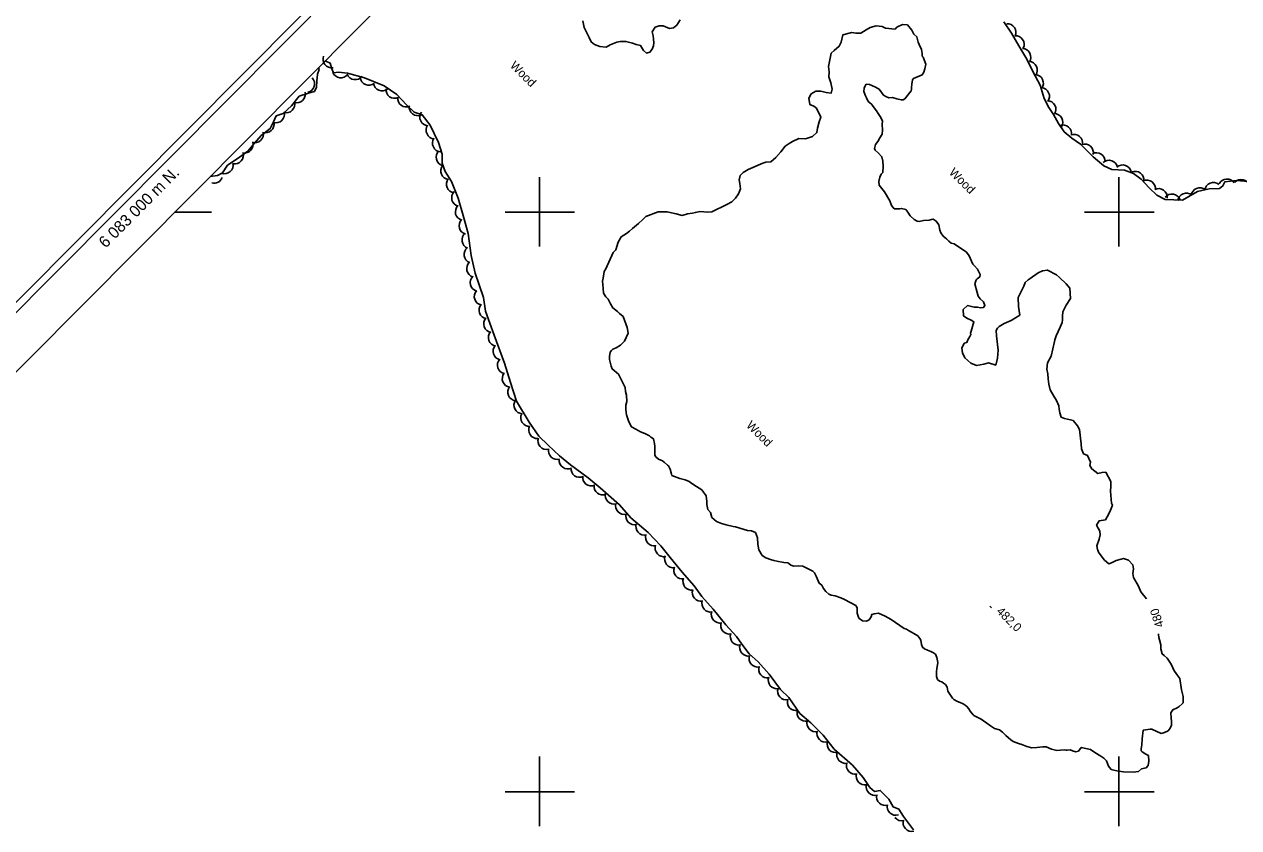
# Model space of a CAD drawing. Extents: x 642515 to 647219, y 6080136 to 6084356.
# Drawn here: x 643222.3 to 643641.3, y 6082787.6 to 6083064.9 of the extents above; entities that cross this region are included whole.
import ezdxf

# ---------------------------------------------------------------- set-up
doc = ezdxf.new("R2010")
doc.units = 0
for name, color, linetype in [('Level 1', 7, 'Continuous'), ('Level 3', 7, 'Continuous'), ('Level 4', 7, 'Continuous'), ('Level 44', 7, 'Continuous'), ('Level 60', 7, 'Continuous'), ('Level 61', 7, 'Continuous')]:
    doc.layers.add(name, color=color, linetype=linetype)

msp = doc.modelspace()

# ---------------------------------------------------------------- linework, layer by layer
at = {"layer": 'Level 1'}
for points in [[(643415.03, 6083066.11), (643415.45, 6083063.82), (643417.24, 6083060.32), (643417.88, 6083058.8), (643418.98, 6083057.96), (643420.89, 6083057.16), (643423.03, 6083056.93), (643424.46, 6083057.82), (643426.79, 6083058.67), (643427.92, 6083058.89), (643429.87, 6083058.99), (643432.11, 6083058.36), (643433.43, 6083057.94), (643434.92, 6083057.52), (643435.9, 6083055.86), (643436.92, 6083054.93), (643438.13, 6083055.24), (643438.98, 6083056.34), (643439.34, 6083057.42), (643439.53, 6083058.49), (643439.4, 6083059.7), (643439.26, 6083060.92), (643438.95, 6083062.29), (643439.94, 6083063.89), (643441.31, 6083064.37), (643442.7, 6083064.35), (643444.86, 6083063.48), (643446.24, 6083063.63), (643447.42, 6083064.59), (643448.57, 6083066.36)], [(643469.15, 6083009.89), (643468.93, 6083011.19), (643469.35, 6083012.67), (643470.29, 6083013.7), (643472.04, 6083014.76), (643477.16, 6083016.97), (643478.21, 6083017.27), (643479.91, 6083017.44), (643481.56, 6083018.9), (643483.35, 6083020.87), (643484.81, 6083022.81), (643486.16, 6083023.78), (643487.35, 6083024.4), (643489.59, 6083025.49), (643491.8, 6083025.36), (643494.21, 6083026.13), (643495.78, 6083027.51), (643496.04, 6083028.99), (643496.51, 6083031.22), (643497.09, 6083032.87), (643495.65, 6083035.9), (643494.72, 6083036.59), (643493.39, 6083037.17), (643493.05, 6083039.36), (643493.8, 6083040.86), (643495.39, 6083041.76), (643497.1, 6083041.76), (643498.92, 6083041.36), (643500.72, 6083041.12), (643500.99, 6083042.44), (643500.56, 6083044.7), (643499.9, 6083046.71), (643499.99, 6083048.51), (643499.74, 6083050.29), (643500.68, 6083054.9), (643501.7, 6083055.85), (643503.51, 6083057.32), (643504.1, 6083058.66), (643504.72, 6083061.22), (643507.79, 6083062.02), (643509.19, 6083061.85), (643510.9, 6083061.85), (643512.81, 6083062.92), (643514.16, 6083063.72), (643516.26, 6083064.32), (643518.31, 6083064.17), (643519.4, 6083063.49), (643522.76, 6083063.25), (643523.38, 6083063.94), (643525.3, 6083064.85)], [(643525.3, 6083064.85), (643527.02, 6083064.69), (643528.49, 6083062.88), (643529.2, 6083061.45), (643530.22, 6083060.52), (643530.71, 6083058.67), (643531.08, 6083057.88), (643531.88, 6083056.2), (643532.11, 6083054.75), (643532.15, 6083053.93), (643532.41, 6083053.54), (643533.33, 6083051.14), (643533.08, 6083049.49), (643532.64, 6083048.33), (643532.11, 6083047.41), (643529.11, 6083046.16), (643528.8, 6083045.74), (643528.5, 6083044.21), (643528.42, 6083043.11), (643528.38, 6083042.37), (643528.27, 6083041.92), (643526.11, 6083039.12), (643525.55, 6083038.85), (643524.9, 6083038.82), (643523.34, 6083039.15), (643521.85, 6083039.56), (643520.55, 6083039.5), (643519.55, 6083039.94), (643518.79, 6083040.47), (643517.31, 6083042.44), (643515.8, 6083043.34), (643513.89, 6083044.14), (643512.83, 6083044.17), (643512.52, 6083043.83), (643512.07, 6083042.83), (643511.96, 6083041.68), (643512.52, 6083040.24), (643512.88, 6083039.44), (643513.5, 6083038.25), (643513.93, 6083037.87), (643514.69, 6083037.17), (643515.21, 6083036.54), (643516.34, 6083035.05), (643516.87, 6083034.1), (643517.83, 6083032.76), (643518.37, 6083031.48), (643518.34, 6083030.42), (643518.43, 6083028.31), (643518.25, 6083026.91), (643517.49, 6083025.74), (643516.81, 6083024.48), (643515.96, 6083023.38)], [(643515.96, 6083023.38), (643515.61, 6083021.98), (643515.88, 6083021.42), (643516.9, 6083020.49), (643518.19, 6083019.17), (643518.5, 6083017.64), (643518.66, 6083015.94), (643518.51, 6083013.73), (643517.96, 6083013.13), (643517.52, 6083012.13), (643517.18, 6083010.57), (643517.32, 6083009.35), (643519.13, 6083007.08), (643520.9, 6083003.91), (643521.54, 6083002.39), (643522.49, 6083001.22), (643522.9, 6083001.16), (643524.29, 6083001.14), (643524.93, 6083001.34), (643526.42, 6083000.92), (643527.12, 6082999.98), (643527.99, 6082998.72), (643529.35, 6082997.49), (643530.35, 6082996.88), (643531.09, 6082996.84), (643532.62, 6082997.16), (643534.49, 6082997.33), (643535.3, 6082997.54), (643535.87, 6082997.65), (643536.96, 6082996.97), (643537.83, 6082995.71), (643538.24, 6082993.77), (643538.52, 6082992.89), (643539.39, 6082991.8), (643540.49, 6082990.79), (643541.34, 6082990.02), (643542.11, 6082989.33), (643543.1, 6082989.05), (643547.38, 6082986.25), (643548.34, 6082984.91), (643549.6, 6082982.04), (643550.2, 6082981.5), (643551.23, 6082980.42), (643552.13, 6082978.51), (643552, 6082977.69), (643551.13, 6082977.07), (643550.74, 6082976.65), (643550.31, 6082975.32), (643551.1, 6082972.27), (643551.39, 6082971.06)], [(643424.39, 6082951.73), (643424.85, 6082952.24), (643425.32, 6082952.76), (643426.52, 6082953.22), (643427.95, 6082954.11), (643428.97, 6082955.05), (643429.43, 6082955.56), (643430.62, 6082958.23), (643430.28, 6082960.25), (643428.89, 6082964), (643427.7, 6082965.08), (643427.01, 6082965.7), (643425.41, 6082967), (643424.61, 6082968.35), (643423.8, 6082970.02), (643422.95, 6082970.79), (643422.15, 6082972.13), (643422, 6082973.67), (643421.86, 6082975.05), (643421.81, 6082976.19), (643422, 6082977.26), (643422.39, 6082979.56), (643422.92, 6082980.48), (643425.43, 6082986.14), (643426.45, 6082987.09), (643427.23, 6082989.65), (643428.29, 6082991.49), (643430.11, 6082992.64), (643431.14, 6082993.43), (643432.16, 6082994.37), (643433.57, 6082995.58), (643434.2, 6082996.1), (643435.68, 6082997.56), (643436.78, 6082998.59), (643441.03, 6083000.19), (643442.58, 6083000.19), (643444.06, 6083000.1), (643445.62, 6082999.77), (643447.19, 6082999.44), (643449.33, 6082998.89), (643451.1, 6082999.47), (643452.89, 6082999.72), (643453.85, 6082999.93), (643455.39, 6083000.25), (643458.17, 6083000.06), (643459.48, 6083000.13), (643464.75, 6083002.67), (643466.42, 6083003.65), (643467.67, 6083004.85), (643468.74, 6083006.37), (643469.4, 6083008.11), (643469.15, 6083009.89)], [(643551.39, 6082971.06), (643552.09, 6082970.12), (643553.28, 6082969.04), (643553.74, 6082967.84), (643553.28, 6082967.17), (643552.22, 6082967.04), (643551.16, 6082967.23), (643550.09, 6082967.26), (643547.79, 6082967.79), (643546.22, 6082966.41), (643546.4, 6082964.22), (643547.57, 6082963.47), (643549.07, 6082962.73), (643549.99, 6082962.2), (643549.07, 6082958.99), (643548.78, 6082958.32), (643548.88, 6082957.76), (643548.5, 6082957.17), (643547.9, 6082956), (643547.53, 6082955.08), (643546.65, 6082954.8), (643545.83, 6082953.05), (643546.07, 6082951.43), (643546.87, 6082949.76), (643548.91, 6082947.91), (643550.82, 6082947.11), (643553.41, 6082947.57), (643554.94, 6082948.05), (643557.5, 6082947.28), (643558.13, 6082949.67), (643558.33, 6082952.45), (643557.79, 6082957.3), (643557.63, 6082959.17), (643558.08, 6082960), (643558.62, 6082960.6), (643560.37, 6082961.66), (643562.78, 6082962.6), (643565.79, 6082964.54), (643565.33, 6082967.44), (643565.28, 6082970.61), (643567.14, 6082974.53), (643567.66, 6082975.78), (643568.68, 6082976.72), (643569.39, 6082977.17), (643572.08, 6082979.09), (643573.6, 6082979.74), (643575.3, 6082980.06), (643575.38, 6082979.99), (643578.47, 6082978.43), (643579.49, 6082977.5), (643581.79, 6082975.26), (643583.08, 6082973.78)], [(643583.08, 6082973.78), (643583.31, 6082970.29), (643581.78, 6082967.93), (643580.66, 6082965.68), (643580.48, 6082964.13), (643580.54, 6082962.83), (643580.41, 6082962.01), (643579.67, 6082960.34), (643579.08, 6082958.85), (643578.33, 6082957.35), (643577.9, 6082956.02), (643577.77, 6082955.37), (643576.6, 6082950.35), (643575.4, 6082948.01), (643575.09, 6082945.8), (643575.49, 6082944.19), (643575.64, 6082942.49), (643575.81, 6082940.63), (643576.22, 6082938.7), (643577.53, 6082936.57), (643578.5, 6082935.07), (643579.23, 6082933.15), (643579.36, 6082932.1), (643579.58, 6082930.81), (643580.05, 6082929.29), (643581.21, 6082928.86), (643583.27, 6082928.39), (643584.18, 6082928.19), (643585.65, 6082926.24), (643586.35, 6082924.97), (643586.98, 6082920.04), (643587.13, 6082918.34), (643587.78, 6082916.67), (643589.19, 6082916.01), (643590.19, 6082913.7), (643589.99, 6082912.63), (643590.61, 6082911.44), (643592.72, 6082909.84), (643594.17, 6082910.24), (643595.47, 6082910.3), (643597.16, 6082907.06), (643597.23, 6082905.43), (643597.14, 6082903.8), (643597.49, 6082899.6), (643597.76, 6082898.88), (643596.89, 6082896.56), (643595.98, 6082894.89), (643595.37, 6082893.88), (643593.19, 6082893.53), (643592.28, 6082892.02), (643593.43, 6082889.89), (643593.56, 6082888.68), (643593.23, 6082887.12), (643592.43, 6082884.88), (643592.65, 6082883.59), (643592.74, 6082883.35), (643592.93, 6082882.71), (643593.88, 6082881.38), (643595.08, 6082879.98), (643596.53, 6082878.67), (643597.49, 6082879.04), (643599.08, 6082879.77), (643600.77, 6082880.26), (643601.58, 6082880.46), (643603.31, 6082879.98), (643604.77, 6082878.35), (643605.07, 6082876.98), (643604.82, 6082875.35), (643605.04, 6082873.9), (643606.8, 6082870.9), (643607.54, 6082868.99), (643609.54, 6082866.54)], [(643466.9, 6082891.55), (643464.43, 6082892.08), (643462.86, 6082892.57), (643461.12, 6082893.22), (643459.51, 6082894.68), (643459.02, 6082896.36), (643458.16, 6082897.46), (643457.84, 6082899.15), (643457.79, 6082900.12), (643457.62, 6082902.15), (643456.06, 6082904.18), (643454.21, 6082905.39), (643452.62, 6082906.37), (643451.69, 6082907.05), (643450.28, 6082907.71), (643448.47, 6082908.11), (643445.73, 6082909.2), (643445.63, 6082909.6), (643445.14, 6082911.28), (643444.52, 6082912.47), (643444.26, 6082912.7), (643443.07, 6082913.78), (643442.48, 6082914.16), (643441.15, 6082914.74), (643440.22, 6082915.59), (643439.86, 6082916.22), (643439.8, 6082917.68), (643439.89, 6082919.15), (643439.76, 6082920.2), (643439.37, 6082921.81), (643438.52, 6082922.42), (643438.01, 6082922.88), (643436.43, 6082923.7), (643434.93, 6082924.27), (643433.35, 6082925.09), (643431.76, 6082925.9), (643430.87, 6082927.65), (643430.02, 6082930.13), (643429.86, 6082931.83), (643429.87, 6082933.37), (643430.14, 6082934.69), (643430.12, 6082936.88), (643429.73, 6082938.17), (643429.59, 6082939.54), (643427.26, 6082944.15), (643425.14, 6082945.91), (643424.77, 6082946.87), (643424.26, 6082949.2), (643424.21, 6082950.18), (643424.39, 6082951.73)], [(643531.28, 6082852.93), (643530.59, 6082853.87), (643529.25, 6082854.61), (643528.42, 6082855.06), (643527.41, 6082855.66), (643526.74, 6082856.11), (643525.91, 6082856.39), (643521.38, 6082859.42), (643519.37, 6082860.62), (643517.05, 6082861.64), (643515.59, 6082861.4), (643514.79, 6082861.2), (643514.5, 6082860.37), (643513.81, 6082859.28), (643512.85, 6082858.91), (643511.54, 6082859.01), (643510.2, 6082859.92), (643509.63, 6082861.67), (643509.72, 6082863.46), (643509.19, 6082864.25), (643505.35, 6082866.33), (643504.02, 6082866.92), (643502.03, 6082867.63), (643500.72, 6082867.89), (643499.89, 6082868.17), (643498.87, 6082869.1), (643498.01, 6082870.19), (643497.47, 6082871.3), (643496.54, 6082871.99), (643495.54, 6082874.45), (643495, 6082875.56), (643494.4, 6082876.1), (643490.9, 6082877.88), (643489.59, 6082877.98), (643487.81, 6082877.89), (643486.82, 6082878.16), (643486.14, 6082878.78), (643485.72, 6082879), (643484.33, 6082879.18), (643481.94, 6082879.63), (643480.87, 6082879.82), (643479.8, 6082880.17), (643478.14, 6082880.74), (643476.88, 6082881.57), (643475.74, 6082883.54), (643475.41, 6082885.4), (643475.31, 6082887.67), (643474.58, 6082889.42), (643473.25, 6082890), (643471.85, 6082890.18), (643467.72, 6082891.43), (643466.9, 6082891.55)], [(643573.73, 6082815.52), (643571.62, 6082815.25), (643570, 6082815.17), (643568.27, 6082815.65), (643566.53, 6082816.3), (643565.29, 6082816.64), (643563.47, 6082817.36), (643562.72, 6082817.89), (643561.87, 6082818.66), (643561.02, 6082819.43), (643559.83, 6082820.51), (643558.74, 6082821.35), (643557.01, 6082821.83), (643555.66, 6082822.73), (643554.4, 6082823.72), (643553.22, 6082824.48), (643552.47, 6082825.01), (643549.97, 6082826.34), (643549.71, 6082826.57), (643548.68, 6082827.82), (643548.16, 6082828.61), (643547.55, 6082829.47), (643546.96, 6082829.85), (643546.29, 6082830.3), (643545.21, 6082830.81), (643544.3, 6082831.17), (643543.05, 6082831.84), (643542.54, 6082832.3), (643540.97, 6082834.66), (643540.74, 6082836.11), (643540.13, 6082836.97), (643539.46, 6082837.42), (643538.87, 6082837.96), (643538.13, 6082838.17), (643537.45, 6082838.79), (643537.08, 6082839.74), (643537.01, 6082841.36), (643537.12, 6082842.5), (643537.39, 6082843.81), (643537.51, 6082844.63), (643537.19, 6082846.32), (643536.66, 6082847.43), (643536.06, 6082847.97), (643535.07, 6082848.41), (643533.91, 6082848.84), (643532.91, 6082849.27), (643532.23, 6082849.89), (643531.86, 6082850.85), (643531.64, 6082852.3), (643531.28, 6082852.93)], [(643613.63, 6082854.46), (643613.63, 6082854.27), (643613.76, 6082853.22), (643613.96, 6082852.42), (643614.44, 6082850.74), (643614.42, 6082849.36), (643614.98, 6082847.6), (643615.66, 6082846.98), (643616.68, 6082846.06), (643617.81, 6082844.41), (643618.25, 6082843.54), (643618.97, 6082841.95), (643619.93, 6082840.46), (643621.05, 6082839.14), (643621.63, 6082835.19), (643622.14, 6082832.86), (643622.15, 6082830.67), (643621.84, 6082830.33), (643620.82, 6082829.39), (643620.11, 6082828.95), (643618.59, 6082828.3), (643617.9, 6082827.22), (643617.98, 6082825.43), (643618.19, 6082824.31), (643618.09, 6082823.01), (643617.73, 6082821.93), (643616.95, 6082821.08), (643615.76, 6082820.46), (643614.55, 6082820.15), (643611.39, 6082821.62), (643610.74, 6082821.59), (643608.4, 6082821.22), (643608.04, 6082818.29), (643607.88, 6082816.25), (643607.62, 6082814.78), (643607.65, 6082814.13), (643607.99, 6082813.82), (643609.25, 6082812.99), (643610.16, 6082812.47), (643610.33, 6082810.61), (643610.15, 6082809.06), (643609.45, 6082808.3), (643607.84, 6082807.9), (643606.74, 6082807.03), (643604.96, 6082806.78), (643601.62, 6082806.86), (643599.32, 6082807.23), (643598.26, 6082807.42), (643597.27, 6082807.69), (643596.41, 6082808.79), (643595.67, 6082810.69), (643594.74, 6082811.54), (643593.73, 6082812.3), (643591.64, 6082813.58), (643590.21, 6082814.56), (643587.01, 6082815.29), (643586, 6082814.02), (643585.12, 6082813.74), (643583.96, 6082814.17), (643583.14, 6082814.45), (643582.16, 6082814.4), (643581.76, 6082814.3), (643581.1, 6082814.43), (643578.59, 6082814.22), (643576.69, 6082814.7), (643574.95, 6082815.5), (643573.73, 6082815.52)]]:
    msp.add_lwpolyline(points, dxfattribs=at)
at = {"layer": 'Level 3'}
msp.add_line((643555.47, 6082864.04), (643556.04, 6082863.48), dxfattribs=at)
at = {"layer": 'Level 4'}
for points in [[(643560.23, 6083065.68), (643562.96, 6083061.85), (643565.48, 6083057.44), (643568.17, 6083052.87), (643570.31, 6083048.64), (643572.81, 6083043.85), (643574.15, 6083039.26), (643575.86, 6083036.13), (643577.38, 6083033.73), (643579.17, 6083030.6), (643581.16, 6083027.77), (643583.73, 6083025.59), (643586.75, 6083023.47), (643591.15, 6083019.15), (643594.79, 6083016.07), (643597.56, 6083014.81), (643601.89, 6083014.49), (643605.06, 6083013.4), (643607.62, 6083011.39), (643610.47, 6083008.4), (643613.06, 6083005.89), (643615.92, 6083004.38), (643618.92, 6083004.32), (643621.92, 6083004.18), (643624.16, 6083005.44), (643627.15, 6083007.12), (643631.12, 6083008.05), (643634.69, 6083008.19), (643635.87, 6083009.07), (643636.5, 6083010.46), (643640.42, 6083010.98), (643646.18, 6083010.52)], [(643317.09, 6083040.09), (643320.73, 6083041.18), (643322.39, 6083041.63), (643323.09, 6083043.2), (643323.27, 6083045.23), (643323.47, 6083047.63), (643324.04, 6083049.23), (643323.83, 6083050.01)], [(643325.98, 6083052.18), (643326.35, 6083052.15), (643327.87, 6083051.48), (643328.35, 6083049.48), (643328.96, 6083048.07), (643330.71, 6083048.36), (643333.85, 6083048.02), (643339.61, 6083046.4), (643346.5, 6083043.68), (643350.82, 6083040.63), (643354.17, 6083037.12), (643356.81, 6083034.57), (643359.57, 6083033.63), (643362.35, 6083030.09), (643365.17, 6083024.08), (643366.5, 6083020.06), (643366.41, 6083017), (643367.51, 6083014.04), (643369.67, 6083010.6), (643372.02, 6083004.86), (643373.69, 6082998.88), (643375.38, 6082992.65), (643376.43, 6082985.11), (643377.9, 6082979), (643380.69, 6082970.61), (643381.47, 6082965.82), (643384.41, 6082957.6), (643387.95, 6082947.97), (643390.07, 6082941.28), (643392.13, 6082934.8), (643396.53, 6082927.6), (643399.82, 6082922.75), (643403.02, 6082919.61), (643406.99, 6082915.94), (643410.72, 6082912.87), (643416.87, 6082908.32), (643420.98, 6082904.9), (643427.69, 6082899.06), (643431.61, 6082894.57), (643437.54, 6082889.44), (643441.88, 6082884.88), (643445.16, 6082880.81), (643449.32, 6082875.8), (643453.46, 6082871.03), (643456.02, 6082867.37), (643460.02, 6082862.97), (643464.32, 6082857.6), (643468.09, 6082853.63), (643469.86, 6082850.93), (643472.46, 6082847.57), (643475.55, 6082844.85), (643479.25, 6082840.55), (643483.2, 6082835.33), (643486.05, 6082832.52), (643489.94, 6082827.05), (643493.67, 6082823.83), (643497.98, 6082819.53), (643501.79, 6082814.75), (643508.01, 6082809.19), (643511.75, 6082804.95), (643514.1, 6082801.5), (643515.6, 6082800.06), (643517.63, 6082800.48), (643520.57, 6082797.43), (643522.14, 6082794.76), (643524.1, 6082794), (643525.66, 6082791.49), (643529.17, 6082786.91)], [(643286.42, 6083012.37), (643288.91, 6083012.66), (643290.71, 6083013.61), (643292.34, 6083016.21), (643295.72, 6083018.4), (643299.44, 6083021.06), (643301.67, 6083023.81), (643304.04, 6083026.53), (643307.16, 6083028.87), (643308.31, 6083031.2), (643309.23, 6083033.26), (643311.57, 6083034.12), (643314.43, 6083036.78), (643317.09, 6083040.09)]]:
    msp.add_lwpolyline(points, dxfattribs=at)
at = {"layer": 'Level 44'}
for centre, start, end in [((643561.49, 6083062.09), 334.276, 94.254), ((643564.3, 6083057.95), 334.276, 94.254), ((643328.34, 6083052.83), 158.8364, 278.8144), ((643566.59, 6083053.55), 326.9338, 86.9117), ((643568.84, 6083049.1), 324.7509, 84.7288), ((643319.45, 6083044.32), 283.0471, 43.025), ((643331.5, 6083049.43), 202.3094, 322.2874), ((643336.46, 6083048.76), 202.3094, 322.2874), ((643341.16, 6083046.85), 187.1901, 307.168), ((643570.93, 6083044.56), 324.7509, 84.7288), ((643316.25, 6083040.8), 253.4897, 13.4677), ((643345.77, 6083044.91), 187.1901, 307.168), ((643350.08, 6083042.31), 173.8923, 293.8703), ((643573.03, 6083040.02), 324.7509, 84.7288), ((643312.63, 6083037.34), 254.3724, 14.3503), ((643354.12, 6083039.36), 173.8923, 293.8703), ((643358.1, 6083036.32), 171.7592, 291.7372), ((643575.27, 6083035.53), 327.9872, 87.9651), ((643309.06, 6083033.84), 254.3724, 14.3503), ((643361.76, 6083032.84), 145.8549, 265.8328), ((643577.61, 6083031.11), 327.9872, 87.9651), ((643305.44, 6083030.4), 252.8767, 12.8547), ((643363.94, 6083028.34), 145.8549, 265.8328), ((643580.69, 6083027.15), 349.0219, 108.9998), ((643298.24, 6083023.43), 258.1094, 18.0873), ((643301.78, 6083027), 252.8767, 12.8547), ((643366.12, 6083023.84), 145.8549, 265.8328), ((643584.47, 6083023.87), 349.0219, 108.9998), ((643294.9, 6083019.71), 258.1094, 18.0873), ((643367.41, 6083018.96), 132.2267, 252.2047), ((643588.2, 6083020.54), 348.245, 108.223), ((643592.25, 6083017.55), 357.5976, 117.5756), ((643291.33, 6083016.27), 251.7298, 11.7078), ((643368.97, 6083014.29), 143.0168, 262.9947), ((643596.58, 6083014.94), 11.2354, 131.2134), ((643601.31, 6083013.33), 11.2354, 131.2134), ((643287.74, 6083013.01), 255.1857, 340.8474), ((643370.93, 6083009.69), 143.0168, 262.9947), ((643605.63, 6083011.14), 352.7376, 112.7156), ((643637.27, 6083008.46), 33.3094, 153.2874), ((643642.14, 6083008.32), 16.3144, 136.2923), ((643372.75, 6083005), 134.8064, 254.7843), ((643609.61, 6083008.11), 352.7376, 112.7156), ((643613.67, 6083005.18), 354.7768, 114.7548), ((643627.92, 6083005.46), 51.6296, 171.6075), ((643632.57, 6083007.28), 51.392, 171.3699), ((643618.3, 6083003.27), 20.5237, 140.5016), ((643623.27, 6083003.62), 51.6296, 171.6075), ((643374.02, 6083000.16), 134.8064, 254.7843), ((643375.3, 6082995.33), 134.8064, 254.7843), ((643376.29, 6082990.4), 128.5103, 248.4882), ((643377.03, 6082985.45), 128.5103, 248.4882), ((643377.94, 6082980.57), 133.9702, 253.9481), ((643379.14, 6082975.72), 133.9702, 253.9481), ((643380.54, 6082970.95), 139.1789, 259.1568), ((643382.18, 6082966.23), 139.1789, 259.1568), ((643383.81, 6082961.5), 138.8756, 258.8535), ((643385.42, 6082956.77), 138.8756, 258.8535), ((643387.02, 6082952.02), 137.5268, 257.5047), ((643388.52, 6082947.25), 137.5268, 257.5047), ((643390.2, 6082942.58), 142.1497, 262.1276), ((643392.09, 6082937.94), 142.1497, 262.1276), ((643394.23, 6082933.46), 146.8236, 266.8015), ((643396.58, 6082929.09), 153.332, 273.3099), ((643399.33, 6082924.91), 153.332, 273.3099), ((643402.51, 6082921.12), 161.7428, 281.7208), ((643406.13, 6082917.71), 167.0449, 287.0229), ((643409.84, 6082914.43), 174.3999, 294.3779), ((643413.9, 6082911.52), 174.3999, 294.3779), ((643417.94, 6082908.55), 171.8913, 291.8693), ((643421.87, 6082905.46), 171.8913, 291.8693), ((643425.76, 6082902.27), 164.8535, 284.8314), ((643429.29, 6082898.72), 164.8535, 284.8314), ((643432.81, 6082895.18), 164.8535, 284.8314), ((643436.29, 6082891.57), 161.8084, 281.7864), ((643439.63, 6082887.84), 161.8084, 281.7864), ((643442.96, 6082884.11), 161.8084, 281.7864), ((643446.23, 6082880.31), 159.2137, 279.1916), ((643449.39, 6082876.44), 159.2137, 279.1916), ((643452.55, 6082872.56), 159.2137, 279.1916), ((643455.76, 6082868.75), 161.452, 281.4299), ((643459.07, 6082865), 161.452, 281.4299), ((643462.34, 6082861.21), 160.826, 280.8039), ((643465.61, 6082857.43), 160.826, 280.8039), ((643468.86, 6082853.63), 160.4682, 280.4461), ((643472.1, 6082849.82), 160.4682, 280.4461), ((643475.37, 6082846.05), 161.4669, 281.4449), ((643478.68, 6082842.3), 161.4669, 281.4449), ((643481.97, 6082838.53), 160.6703, 280.6482), ((643485.23, 6082834.74), 162.09, 282.0679), ((643488.58, 6082831.03), 162.09, 282.0679), ((643491.93, 6082827.32), 162.09, 282.0679), ((643495.34, 6082823.68), 163.9858, 283.9638), ((643498.81, 6082820.09), 163.9858, 283.9638), ((643502.29, 6082816.49), 163.9858, 283.9638), ((643505.65, 6082812.77), 161.3354, 281.3134), ((643508.96, 6082809.04), 162.5353, 282.5133), ((643512.34, 6082805.35), 162.5353, 282.5133), ((643515.77, 6082801.74), 166.0706, 286.0485), ((643519.38, 6082798.28), 167.065, 287.0429), ((643523.03, 6082794.87), 167.065, 287.0429), ((643525.07, 6082792.95), 217.9852, 283.3601), ((643528.5, 6082789.32), 163.3822, 283.3601)]:
    msp.add_arc(centre, 3, start, end, dxfattribs=at)
at = {"layer": 'Level 60'}
msp.add_line((643274.04, 6083000), (643286.82, 6083000), dxfattribs=at)
for points in [[(643756.15, 6083509.1), (645893.11, 6081385.05), (644652.25, 6080135.58), (642514.75, 6082260.08)], [(642518.29, 6082260.09), (643756.16, 6083505.56), (645889.57, 6081385.04), (644651.74, 6080139.63)], [(643756.23, 6083485.06), (645517.55, 6081734.46), (644300.6, 6080509.08), (642538.79, 6082260.16)]]:
    msp.add_lwpolyline(points, close=True, dxfattribs=at)
at = {"layer": 'Level 61'}
for p, q in [((643400, 6083012.16), (643400, 6082988.16)), ((643600, 6083012.16), (643600, 6082988.16)), ((643412.16, 6083000), (643388.16, 6083000)), ((643612.16, 6083000), (643588.16, 6083000)), ((643400, 6082812.16), (643400, 6082788.16)), ((643600, 6082812.16), (643600, 6082788.16)), ((643412.16, 6082800), (643388.16, 6082800)), ((643612.16, 6082800), (643588.16, 6082800))]:
    msp.add_line(p, q, dxfattribs=at)

# ---------------------------------------------------------------- texts
at = {"layer": 'Level 1'}
msp.add_text('480', height=3, rotation=108.6638, dxfattribs=at).set_placement((643615.6, 6082857.25))
at = {"layer": 'Level 3'}
msp.add_text('482,0', height=3, rotation=315.59, dxfattribs=at).set_placement((643557.5, 6082861.99))
at = {"layer": 'Level 44'}
for p in [(643389.64, 6083050.38), (643541.16, 6083013.5), (643471.18, 6082926.21)]:
    msp.add_text('Wood', height=3, rotation=315.1749, dxfattribs=at).set_placement(p)
at = {"layer": 'Level 61'}
msp.add_text('6 083 000 m N.', height=4, rotation=45.175, dxfattribs=at).set_placement((643250.33, 6082987.41))

doc.saveas('drawing.dxf')
